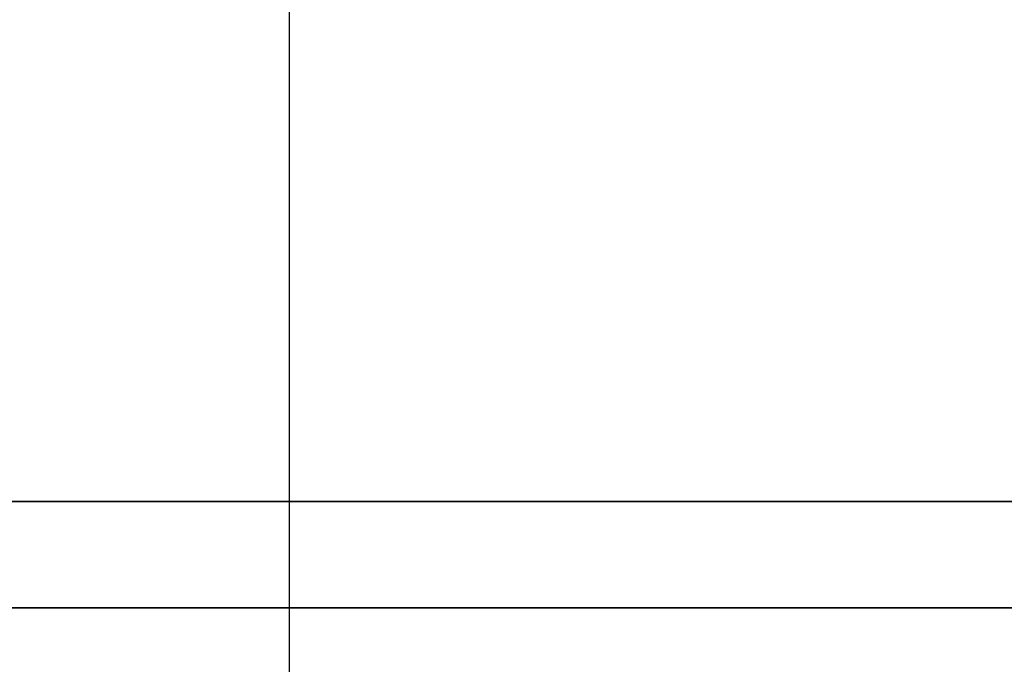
# Model space of a CAD drawing. Header units: millimetres. Extents: x -1108 to 3135, y -1596 to 860.
# Tile 478 of 649: x 953.81 to 955.92, y -933.33 to -931.95. Entities that reach past the tile are written whole.
import ezdxf

# ---------------------------------------------------------------- set-up
doc = ezdxf.new("R2010")
doc.units = ezdxf.units.MM
doc.layers.get('0').update_dxf_attribs({"linetype": 'CONTINUOUS'})
doc.layers.add('DIM', color=4, linetype='CONTINUOUS')
doc.layers.add('layer 1', color=7, linetype='CONTINUOUS')

# ---------------------------------------------------------------- blocks, each defined once
blk = doc.blocks.new('TBI MOTION logo(完整正式版)')
at = {"layer": 'layer 1', "color": 22, "lineweight": 35}
blk.add_open_spline([(75.90875, -9.47875), (75.90875, -9.47875), (75.90875, -12.28625), (75.90875, -12.28625), (75.90875, -12.28625), (75.90875, -12.28625), (75.90875, -12.47875), (75.90875, -12.47875), (75.90875, -12.47875), (75.90875, -12.47875), (75.71625, -12.47875), (75.71625, -12.47875), (75.71625, -12.47875), (75.71625, -12.47875), (-88.32875, -12.47875), (-88.32875, -12.47875), (-88.32875, -12.47875), (-88.32875, -12.47875), (-88.32875, -13.29375), (-88.32875, -13.29375), (-88.32875, -13.29375), (-88.32875, -13.29375), (82.89125, -13.29375), (82.89125, -13.29375), (82.89125, -13.29375), (82.89125, -13.29375), (75.90875, -9.47875), (75.90875, -9.47875)], degree=3, knots=[0, 0, 0, 0, 0.1428571, 0.1428571, 0.1428571, 0.1428572, 0.2857143, 0.2857143, 0.2857143, 0.2857143, 0.4285714, 0.4285714, 0.4285714, 0.4285714, 0.5714286, 0.5714286, 0.5714286, 0.5714286, 0.7142857, 0.7142857, 0.7142857, 0.7142857, 0.8571429, 0.8571429, 0.8571429, 0.8571429, 1, 1, 1, 1], dxfattribs=at)

msp = doc.modelspace()

# ---------------------------------------------------------------- linework, layer by layer
at = {"ltscale": 0.2}
msp.add_line((954.3854, -957.4366), (954.3854, -931.6867), dxfattribs=at)

# ---------------------------------------------------------------- block references
at = {"layer": 'DIM', "color": 7, "xscale": 0.2802190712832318, "yscale": 0.2802190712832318, "zscale": 0.2802190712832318}
msp.add_blockref('TBI MOTION logo(完整正式版)', (948.5253, -929.4808), dxfattribs=at)

doc.saveas('drawing.dxf')
